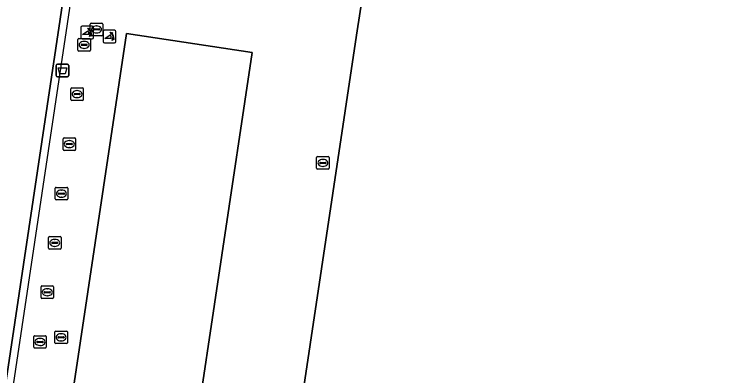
# Model space of a CAD drawing. Extents: x 164148 to 165261, y 382513 to 383432.
# Drawn here: x 164889.3 to 164946.8, y 382717.7 to 382746.5 of the extents above; entities that cross this region are included whole.
import ezdxf

# ---------------------------------------------------------------- set-up
doc = ezdxf.new("R2010")
doc.units = 0
for name, color, linetype in [('IMGEO_Afvalbak', 7, 'Continuous'), ('IMGEO_Groenvoorziening', 7, 'Continuous'), ('IMGEO_Hek', 7, 'Continuous'), ('IMGEO_Kolk', 7, 'Continuous'), ('IMGEO_Pand', 7, 'Continuous'), ('IMGEO_Poller', 7, 'Continuous'), ('IMGEO_Rioolput', 7, 'Continuous'), ('IMGEO_Terreindeel_open', 7, 'Continuous'), ('IMGEO_Voetpad_open', 7, 'Continuous')]:
    doc.layers.add(name, color=color, linetype=linetype)

msp = doc.modelspace()

# ---------------------------------------------------------------- linework, layer by layer
at = {"layer": 'IMGEO_Afvalbak'}
for p, q in [((164892.685, 382741.624), (164892.685, 382742.424)), ((164892.685, 382742.424), (164892.685, 382741.624)), ((164892.785, 382742.524), (164893.575, 382742.524)), ((164893.575, 382742.524), (164892.785, 382742.524)), ((164893.675, 382742.424), (164893.675, 382741.624)), ((164893.675, 382741.624), (164893.675, 382742.424)), ((164893.575, 382741.524), (164892.785, 382741.524)), ((164892.785, 382741.524), (164893.575, 382741.524))]:
    msp.add_line(p, q, dxfattribs=at)
msp.add_lwpolyline([(164892.828, 382742.238), (164893.532, 382742.238), (164893.383, 382741.768), (164892.977, 382741.768), (164892.828, 382742.238)], dxfattribs=at)
for centre, start, end in [((164892.785, 382742.424), 90, 180), ((164892.785, 382742.424), 90, 180), ((164893.575, 382742.424), 0, 90), ((164893.575, 382742.424), 360, 90), ((164892.785, 382741.624), 180, 270), ((164892.785, 382741.624), 180, 270), ((164893.575, 382741.624), 270, 0), ((164893.575, 382741.624), 270, 0)]:
    msp.add_arc(centre, 0.1, start, end, dxfattribs=at)
at = {"layer": 'IMGEO_Groenvoorziening'}
msp.add_lwpolyline([(164997.52, 382612.103), (165020.819, 382765.438), (164978.237, 382771.852), (164978.243, 382771.887), (164977.759, 382771.609), (164977.643, 382770.78), (164976.956, 382765.895), (164976.796, 382764.799), (164989.047, 382762.916), (164989.328, 382764.65), (164990.564, 382764.45), (164990.297, 382762.731), (165014.336, 382759.108), (165011.436, 382739.279), (164968.621, 382745.721), (164918.462, 382753.249), (164917.921, 382753.31), (164917.785, 382752.413), (164916.634, 382744.841), (164899.875, 382633.059)], dxfattribs=at)
at = {"layer": 'IMGEO_Hek'}
msp.add_lwpolyline([(164899.183, 382783.446), (164888.424, 382711.456), (164849.165, 382717.337)], dxfattribs=at)
at = {"layer": 'IMGEO_Kolk'}
for p, q in [((164895.395, 382744.878), (164895.395, 382745.73)), ((164895.47, 382745.804), (164896.322, 382745.804)), ((164895.883, 382745.584), (164895.908, 382745.584)), ((164896.396, 382745.73), (164896.396, 382744.878)), ((164895.654, 382745.298), (164895.654, 382745.31)), ((164896.092, 382745.261), (164895.694, 382745.261)), ((164895.697, 382745.347), (164896.095, 382745.347)), ((164895.906, 382745.024), (164895.881, 382745.024)), ((164896.138, 382745.31), (164896.138, 382745.298)), ((164894.41, 382743.645), (164894.41, 382744.497)), ((164894.485, 382744.571), (164895.337, 382744.571)), ((164895.411, 382744.497), (164895.411, 382743.645)), ((164896.322, 382744.804), (164895.47, 382744.804)), ((164894.669, 382744.065), (164894.669, 382744.077)), ((164895.107, 382744.028), (164894.709, 382744.028)), ((164894.712, 382744.114), (164895.11, 382744.114)), ((164894.898, 382744.351), (164894.923, 382744.351)), ((164895.153, 382744.077), (164895.153, 382744.065)), ((164895.337, 382743.571), (164894.485, 382743.571)), ((164894.921, 382743.791), (164894.896, 382743.791)), ((164893.842, 382739.718), (164893.842, 382740.57)), ((164893.917, 382740.644), (164894.769, 382740.644)), ((164894.33, 382740.424), (164894.355, 382740.424)), ((164894.843, 382740.57), (164894.843, 382739.718)), ((164894.101, 382740.138), (164894.101, 382740.15)), ((164894.539, 382740.101), (164894.141, 382740.101)), ((164894.144, 382740.187), (164894.542, 382740.187)), ((164894.353, 382739.864), (164894.328, 382739.864)), ((164894.585, 382740.15), (164894.585, 382740.138)), ((164894.769, 382739.644), (164893.917, 382739.644)), ((164893.227, 382735.733), (164893.227, 382736.585)), ((164893.302, 382736.659), (164894.154, 382736.659)), ((164893.715, 382736.439), (164893.74, 382736.439)), ((164894.228, 382736.585), (164894.228, 382735.733)), ((164893.486, 382736.153), (164893.486, 382736.165)), ((164893.924, 382736.116), (164893.526, 382736.116)), ((164893.529, 382736.202), (164893.927, 382736.202)), ((164893.738, 382735.879), (164893.713, 382735.879)), ((164893.97, 382736.165), (164893.97, 382736.153)), ((164894.154, 382735.659), (164893.302, 382735.659)), ((164913.448, 382734.232), (164913.448, 382735.084)), ((164913.523, 382735.158), (164914.375, 382735.158)), ((164913.707, 382734.652), (164913.707, 382734.664)), ((164913.75, 382734.701), (164914.148, 382734.701)), ((164913.936, 382734.938), (164913.961, 382734.938)), ((164914.191, 382734.664), (164914.191, 382734.652)), ((164914.449, 382735.084), (164914.449, 382734.232)), ((164914.375, 382734.158), (164913.523, 382734.158)), ((164914.145, 382734.615), (164913.747, 382734.615)), ((164913.959, 382734.378), (164913.934, 382734.378)), ((164892.594, 382731.784), (164892.594, 382732.636)), ((164892.669, 382732.71), (164893.521, 382732.71)), ((164893.082, 382732.49), (164893.107, 382732.49)), ((164893.595, 382732.636), (164893.595, 382731.784)), ((164892.853, 382732.204), (164892.853, 382732.216)), ((164893.291, 382732.167), (164892.893, 382732.167)), ((164892.896, 382732.253), (164893.294, 382732.253)), ((164893.105, 382731.93), (164893.08, 382731.93)), ((164893.337, 382732.216), (164893.337, 382732.204)), ((164893.521, 382731.71), (164892.669, 382731.71)), ((164892.063, 382727.858), (164892.063, 382728.71)), ((164892.138, 382728.784), (164892.99, 382728.784)), ((164892.365, 382728.327), (164892.763, 382728.327)), ((164892.551, 382728.564), (164892.576, 382728.564)), ((164893.064, 382728.71), (164893.064, 382727.858)), ((164892.99, 382727.784), (164892.138, 382727.784)), ((164892.322, 382728.278), (164892.322, 382728.29)), ((164892.76, 382728.241), (164892.362, 382728.241)), ((164892.574, 382728.004), (164892.549, 382728.004)), ((164892.806, 382728.29), (164892.806, 382728.278)), ((164891.47, 382723.921), (164891.47, 382724.773)), ((164891.545, 382724.847), (164892.397, 382724.847)), ((164891.729, 382724.341), (164891.729, 382724.353)), ((164891.772, 382724.39), (164892.17, 382724.39)), ((164891.958, 382724.627), (164891.983, 382724.627)), ((164892.213, 382724.353), (164892.213, 382724.341)), ((164892.471, 382724.773), (164892.471, 382723.921)), ((164892.397, 382723.847), (164891.545, 382723.847)), ((164892.167, 382724.304), (164891.769, 382724.304)), ((164891.981, 382724.067), (164891.956, 382724.067)), ((164890.962, 382720.884), (164891.814, 382720.884)), ((164890.887, 382719.958), (164890.887, 382720.81)), ((164891.146, 382720.378), (164891.146, 382720.39)), ((164891.584, 382720.341), (164891.186, 382720.341)), ((164891.189, 382720.427), (164891.587, 382720.427)), ((164891.375, 382720.664), (164891.4, 382720.664)), ((164891.63, 382720.39), (164891.63, 382720.378)), ((164891.888, 382720.81), (164891.888, 382719.958)), ((164891.814, 382719.884), (164890.962, 382719.884)), ((164891.398, 382720.104), (164891.373, 382720.104))]:
    msp.add_line(p, q, dxfattribs=at)
for points in [[(164895.395, 382744.878), (164895.395, 382745.73)], [(164895.47, 382745.804), (164896.322, 382745.804)], [(164896.396, 382745.73), (164896.396, 382744.878)], [(164894.41, 382743.645), (164894.41, 382744.497)], [(164894.485, 382744.571), (164895.337, 382744.571)], [(164895.411, 382744.497), (164895.411, 382743.645)], [(164896.322, 382744.804), (164895.47, 382744.804)], [(164895.337, 382743.571), (164894.485, 382743.571)], [(164893.842, 382739.718), (164893.842, 382740.57)], [(164893.917, 382740.644), (164894.769, 382740.644)], [(164894.843, 382740.57), (164894.843, 382739.718)], [(164894.769, 382739.644), (164893.917, 382739.644)], [(164893.227, 382735.733), (164893.227, 382736.585)], [(164893.302, 382736.659), (164894.154, 382736.659)], [(164894.228, 382736.585), (164894.228, 382735.733)], [(164894.154, 382735.659), (164893.302, 382735.659)], [(164913.448, 382734.232), (164913.448, 382735.084)], [(164913.523, 382735.158), (164914.375, 382735.158)], [(164914.449, 382735.084), (164914.449, 382734.232)], [(164914.375, 382734.158), (164913.523, 382734.158)], [(164892.594, 382731.784), (164892.594, 382732.636)], [(164892.669, 382732.71), (164893.521, 382732.71)], [(164893.595, 382732.636), (164893.595, 382731.784)], [(164893.521, 382731.71), (164892.669, 382731.71)], [(164892.063, 382727.858), (164892.063, 382728.71)], [(164892.138, 382728.784), (164892.99, 382728.784)], [(164893.064, 382728.71), (164893.064, 382727.858)], [(164892.99, 382727.784), (164892.138, 382727.784)], [(164891.47, 382723.921), (164891.47, 382724.773)], [(164891.545, 382724.847), (164892.397, 382724.847)], [(164892.471, 382724.773), (164892.471, 382723.921)], [(164892.397, 382723.847), (164891.545, 382723.847)], [(164890.962, 382720.884), (164891.814, 382720.884)], [(164890.887, 382719.958), (164890.887, 382720.81)], [(164891.888, 382720.81), (164891.888, 382719.958)], [(164891.814, 382719.884), (164890.962, 382719.884)]]:
    msp.add_lwpolyline(points, dxfattribs=at)
for centre, radius, start, end in [((164895.472, 382745.728), 0.0765, 91.55205, 178.44795), ((164895.472, 382745.728), 0.0765, 91.55205, 178.44795), ((164896.32, 382745.728), 0.0765, 1.55205, 88.44795), ((164896.32, 382745.728), 0.0765, 1.55205, 88.44795), ((164895.694, 382745.307), 0.0403, 85.87752, 175.75265), ((164895.691, 382745.297), 0.0366, 178.93798, 274.71019), ((164896.095, 382745.304), 0.043, 264.86636, 352.45326), ((164896.099, 382745.309), 0.0386, 1.73085, 96.63898), ((164894.487, 382744.495), 0.0765, 91.55205, 178.44795), ((164894.487, 382744.495), 0.0765, 91.55205, 178.44795), ((164895.335, 382744.495), 0.0765, 1.55205, 88.44795), ((164895.335, 382744.495), 0.0765, 1.55205, 88.44795), ((164895.472, 382744.88), 0.0765, 181.55205, 268.44795), ((164895.472, 382744.88), 0.0765, 181.55205, 268.44795), ((164896.32, 382744.88), 0.0765, 271.55205, 358.44795), ((164896.32, 382744.88), 0.0765, 271.55205, 358.44795), ((164894.709, 382744.074), 0.0403, 85.87752, 175.75265), ((164894.706, 382744.064), 0.0366, 178.93798, 274.71019), ((164895.11, 382744.071), 0.043, 264.86636, 352.45326), ((164895.114, 382744.076), 0.0386, 1.73085, 96.63898), ((164894.487, 382743.647), 0.0765, 181.55205, 268.44795), ((164894.487, 382743.647), 0.0765, 181.55205, 268.44795), ((164895.335, 382743.647), 0.0765, 271.55205, 358.44795), ((164895.335, 382743.647), 0.0765, 271.55205, 358.44795), ((164893.919, 382740.568), 0.0765, 91.55205, 178.44795), ((164893.919, 382740.568), 0.0765, 91.55205, 178.44795), ((164894.767, 382740.568), 0.0765, 1.55205, 88.44795), ((164894.767, 382740.568), 0.0765, 1.55205, 88.44795), ((164894.141, 382740.147), 0.0403, 85.87752, 175.75265), ((164894.138, 382740.137), 0.0366, 178.93798, 274.71019), ((164894.542, 382740.144), 0.043, 264.86636, 352.45326), ((164894.546, 382740.149), 0.0386, 1.73085, 96.63898), ((164893.919, 382739.72), 0.0765, 181.55205, 268.44795), ((164893.919, 382739.72), 0.0765, 181.55205, 268.44795), ((164894.767, 382739.72), 0.0765, 271.55205, 358.44795), ((164894.767, 382739.72), 0.0765, 271.55205, 358.44795), ((164893.304, 382736.583), 0.0765, 91.55205, 178.44795), ((164893.304, 382736.583), 0.0765, 91.55205, 178.44795), ((164894.152, 382736.583), 0.0765, 1.55205, 88.44795), ((164894.152, 382736.583), 0.0765, 1.55205, 88.44795), ((164893.526, 382736.162), 0.0403, 85.87752, 175.75265), ((164893.523, 382736.152), 0.0366, 178.93798, 274.71019), ((164893.927, 382736.159), 0.043, 264.86636, 352.45326), ((164893.931, 382736.164), 0.0386, 1.73085, 96.63898), ((164893.304, 382735.735), 0.0765, 181.55205, 268.44795), ((164893.304, 382735.735), 0.0765, 181.55205, 268.44795), ((164894.152, 382735.735), 0.0765, 271.55205, 358.44795), ((164894.152, 382735.735), 0.0765, 271.55205, 358.44795), ((164913.525, 382735.082), 0.0765, 91.55205, 178.44795), ((164913.525, 382735.082), 0.0765, 91.55205, 178.44795), ((164913.747, 382734.661), 0.0403, 85.87752, 175.75265), ((164913.744, 382734.651), 0.0366, 178.93798, 274.71019), ((164914.148, 382734.658), 0.043, 264.86636, 352.45326), ((164914.152, 382734.663), 0.0386, 1.73085, 96.63898), ((164914.373, 382735.082), 0.0765, 1.55205, 88.44795), ((164914.373, 382735.082), 0.0765, 1.55205, 88.44795), ((164913.525, 382734.234), 0.0765, 181.55205, 268.44795), ((164913.525, 382734.234), 0.0765, 181.55205, 268.44795), ((164914.373, 382734.234), 0.0765, 271.55205, 358.44795), ((164914.373, 382734.234), 0.0765, 271.55205, 358.44795), ((164892.671, 382732.634), 0.0765, 91.55205, 178.44795), ((164892.671, 382732.634), 0.0765, 91.55205, 178.44795), ((164893.519, 382732.634), 0.0765, 1.55205, 88.44795), ((164893.519, 382732.634), 0.0765, 1.55205, 88.44795), ((164892.671, 382731.786), 0.0765, 181.55205, 268.44795), ((164892.671, 382731.786), 0.0765, 181.55205, 268.44795), ((164892.893, 382732.213), 0.0403, 85.87752, 175.75265), ((164892.89, 382732.203), 0.0366, 178.93798, 274.71019), ((164893.294, 382732.21), 0.043, 264.86636, 352.45326), ((164893.298, 382732.215), 0.0386, 1.73085, 96.63898), ((164893.519, 382731.786), 0.0765, 271.55205, 358.44795), ((164893.519, 382731.786), 0.0765, 271.55205, 358.44795), ((164892.14, 382728.708), 0.0765, 91.55205, 178.44795), ((164892.14, 382728.708), 0.0765, 91.55205, 178.44795), ((164892.362, 382728.287), 0.0403, 85.87752, 175.75265), ((164892.767, 382728.289), 0.0386, 1.73085, 96.63898), ((164892.988, 382728.708), 0.0765, 1.55205, 88.44795), ((164892.988, 382728.708), 0.0765, 1.55205, 88.44795), ((164892.14, 382727.86), 0.0765, 181.55205, 268.44795), ((164892.14, 382727.86), 0.0765, 181.55205, 268.44795), ((164892.359, 382728.277), 0.0366, 178.93798, 274.71019), ((164892.763, 382728.284), 0.043, 264.86636, 352.45326), ((164892.988, 382727.86), 0.0765, 271.55205, 358.44795), ((164892.988, 382727.86), 0.0765, 271.55205, 358.44795), ((164891.547, 382724.771), 0.0765, 91.55205, 178.44795), ((164891.547, 382724.771), 0.0765, 91.55205, 178.44795), ((164891.769, 382724.35), 0.0403, 85.87752, 175.75265), ((164891.766, 382724.34), 0.0366, 178.93798, 274.71019), ((164892.17, 382724.347), 0.043, 264.86636, 352.45326), ((164892.174, 382724.352), 0.0386, 1.73085, 96.63898), ((164892.395, 382724.771), 0.0765, 1.55205, 88.44795), ((164892.395, 382724.771), 0.0765, 1.55205, 88.44795), ((164891.547, 382723.923), 0.0765, 181.55205, 268.44795), ((164891.547, 382723.923), 0.0765, 181.55205, 268.44795), ((164892.395, 382723.923), 0.0765, 271.55205, 358.44795), ((164892.395, 382723.923), 0.0765, 271.55205, 358.44795), ((164890.964, 382720.808), 0.0765, 91.55205, 178.44795), ((164890.964, 382720.808), 0.0765, 91.55205, 178.44795), ((164891.812, 382720.808), 0.0765, 1.55205, 88.44795), ((164891.812, 382720.808), 0.0765, 1.55205, 88.44795), ((164891.186, 382720.387), 0.0403, 85.87752, 175.75265), ((164891.183, 382720.377), 0.0366, 178.93798, 274.71019), ((164891.587, 382720.384), 0.043, 264.86636, 352.45326), ((164891.591, 382720.389), 0.0386, 1.73085, 96.63898), ((164890.964, 382719.96), 0.0765, 181.55205, 268.44795), ((164890.964, 382719.96), 0.0765, 181.55205, 268.44795), ((164891.812, 382719.96), 0.0765, 271.55205, 358.44795), ((164891.812, 382719.96), 0.0765, 271.55205, 358.44795)]:
    msp.add_arc(centre, radius, start, end, dxfattribs=at)
for centre, major_axis, ratio, start_param, end_param in [((164895.882, 382745.304), (-0.387, 0.002), 0.722429, 4.712389, 7.853982), ((164895.907, 382745.304), (-0.39, 0.002), 0.717154, 1.570796, 4.712389), ((164894.897, 382744.071), (-0.387, 0.002), 0.722429, 4.712389, 7.853982), ((164894.922, 382744.071), (-0.39, 0.002), 0.717154, 1.570796, 4.712389), ((164894.329, 382740.144), (-0.387, 0.002), 0.722429, 4.712389, 7.853982), ((164894.354, 382740.144), (-0.39, 0.002), 0.717154, 1.570796, 4.712389), ((164893.714, 382736.159), (-0.387, 0.002), 0.722429, 4.712389, 7.853982), ((164893.739, 382736.159), (-0.39, 0.002), 0.717154, 1.570796, 4.712389), ((164913.935, 382734.658), (-0.387, 0.002), 0.722429, 4.712389, 7.853982), ((164913.96, 382734.658), (-0.39, 0.002), 0.717154, 1.570796, 4.712389), ((164893.081, 382732.21), (-0.387, 0.002), 0.722429, 4.712389, 7.853982), ((164893.106, 382732.21), (-0.39, 0.002), 0.717154, 1.570796, 4.712389), ((164892.55, 382728.284), (-0.387, 0.002), 0.722429, 4.712389, 7.853982), ((164892.575, 382728.284), (-0.39, 0.002), 0.717154, 1.570796, 4.712389), ((164891.957, 382724.347), (-0.387, 0.002), 0.722429, 4.712389, 7.853982), ((164891.982, 382724.347), (-0.39, 0.002), 0.717154, 1.570796, 4.712389), ((164891.374, 382720.384), (-0.387, 0.002), 0.722429, 4.712389, 7.853982), ((164891.399, 382720.384), (-0.39, 0.002), 0.717154, 1.570796, 4.712389)]:
    msp.add_ellipse(centre, major_axis=major_axis, ratio=ratio, start_param=start_param, end_param=end_param, dxfattribs=at)
at = {"layer": 'IMGEO_Pand'}
msp.add_lwpolyline([(164897.488, 382671.337), (164903.463, 382711.138), (164908.317, 382743.473), (164898.29, 382744.971), (164884.092, 382650.339), (164894.108, 382648.829)], close=True, dxfattribs=at)
at = {"layer": 'IMGEO_Poller'}
for p, q in [((164894.647, 382745.458), (164894.647, 382744.651)), ((164894.647, 382745.458), (164894.647, 382744.651)), ((164895.549, 382745.553), (164894.741, 382745.553)), ((164895.549, 382745.553), (164894.741, 382745.553)), ((164895.643, 382744.651), (164895.643, 382745.458)), ((164895.643, 382744.651), (164895.643, 382745.458)), ((164896.435, 382745.136), (164896.435, 382744.329)), ((164896.435, 382745.136), (164896.435, 382744.329)), ((164897.337, 382745.231), (164896.529, 382745.231)), ((164897.337, 382745.231), (164896.529, 382745.231)), ((164897.431, 382744.329), (164897.431, 382745.136)), ((164897.431, 382744.329), (164897.431, 382745.136)), ((164894.741, 382744.556), (164895.549, 382744.556)), ((164894.741, 382744.556), (164895.549, 382744.556)), ((164896.529, 382744.234), (164897.337, 382744.234)), ((164896.529, 382744.234), (164897.337, 382744.234))]:
    msp.add_line(p, q, dxfattribs=at)
for points in [[(164895.282, 382744.909), (164894.769, 382744.909), (164895.199, 382745.184)], [(164895.326, 382745.282), (164895.314, 382745.209), (164895.189, 382745.414)], [(164895.189, 382745.414), (164895.42, 382745.348), (164895.349, 382745.316)], [(164897.114, 382744.96), (164897.102, 382744.887), (164896.977, 382745.092)], [(164896.977, 382745.092), (164897.208, 382745.026), (164897.137, 382744.994)], [(164895.342, 382744.737), (164895.408, 382744.968), (164895.438, 382744.9)], [(164895.474, 382744.873), (164895.546, 382744.862), (164895.342, 382744.737)], [(164897.07, 382744.587), (164896.557, 382744.587), (164896.987, 382744.862)], [(164897.13, 382744.415), (164897.196, 382744.646), (164897.226, 382744.578)], [(164897.262, 382744.551), (164897.334, 382744.54), (164897.13, 382744.415)]]:
    msp.add_lwpolyline(points, dxfattribs=at)
for centre, radius, start, end in [((164894.741, 382745.458), 0.0946, 90, 180), ((164894.741, 382745.458), 0.0946, 90, 180), ((164894.954, 382744.959), 0.332, 351.32473, 42.4854), ((164894.968, 382744.969), 0.476, 351.75274, 41.16905), ((164894.968, 382744.969), 0.516, 349.35686, 42.29123), ((164895.549, 382745.458), 0.0946, 0, 90), ((164895.549, 382745.458), 0.0946, 0, 90), ((164896.529, 382745.136), 0.0946, 90, 180), ((164896.529, 382745.136), 0.0946, 90, 180), ((164896.756, 382744.647), 0.516, 349.35686, 42.29123), ((164897.337, 382745.136), 0.0946, 0, 90), ((164897.337, 382745.136), 0.0946, 0, 90), ((164894.741, 382744.651), 0.0946, 180, 270), ((164894.741, 382744.651), 0.0946, 180, 270), ((164895.549, 382744.651), 0.0946, 270, 0), ((164895.549, 382744.651), 0.0946, 270, 0), ((164896.742, 382744.637), 0.332, 351.32473, 42.4854), ((164896.756, 382744.647), 0.476, 351.75274, 41.16905), ((164896.529, 382744.329), 0.0946, 180, 270), ((164896.529, 382744.329), 0.0946, 180, 270), ((164897.337, 382744.329), 0.0946, 270, 0), ((164897.337, 382744.329), 0.0946, 270, 0)]:
    msp.add_arc(centre, radius, start, end, dxfattribs=at)
at = {"layer": 'IMGEO_Rioolput'}
for p, q in [((164892.567, 382720.326), (164892.567, 382721.178)), ((164892.642, 382721.252), (164893.494, 382721.252)), ((164893.055, 382721.032), (164893.08, 382721.032)), ((164893.568, 382721.178), (164893.568, 382720.326)), ((164892.826, 382720.746), (164892.826, 382720.758)), ((164893.264, 382720.709), (164892.866, 382720.709)), ((164892.869, 382720.795), (164893.267, 382720.795)), ((164893.078, 382720.472), (164893.053, 382720.472)), ((164893.31, 382720.758), (164893.31, 382720.746)), ((164893.494, 382720.252), (164892.642, 382720.252))]:
    msp.add_line(p, q, dxfattribs=at)
for points in [[(164892.567, 382720.326), (164892.567, 382721.178)], [(164892.642, 382721.252), (164893.494, 382721.252)], [(164893.568, 382721.178), (164893.568, 382720.326)], [(164893.494, 382720.252), (164892.642, 382720.252)]]:
    msp.add_lwpolyline(points, dxfattribs=at)
for centre, radius, start, end in [((164892.644, 382721.176), 0.0765, 91.55205, 178.44795), ((164892.644, 382721.176), 0.0765, 91.55205, 178.44795), ((164893.492, 382721.176), 0.0765, 1.55205, 88.44795), ((164893.492, 382721.176), 0.0765, 1.55205, 88.44795), ((164892.644, 382720.328), 0.0765, 181.55205, 268.44795), ((164892.644, 382720.328), 0.0765, 181.55205, 268.44795), ((164892.866, 382720.755), 0.0403, 85.87752, 175.75265), ((164892.863, 382720.745), 0.0366, 178.93798, 274.71019), ((164893.267, 382720.752), 0.043, 264.86636, 352.45326), ((164893.271, 382720.757), 0.0386, 1.73085, 96.63898), ((164893.492, 382720.328), 0.0765, 271.55205, 358.44795), ((164893.492, 382720.328), 0.0765, 271.55205, 358.44795)]:
    msp.add_arc(centre, radius, start, end, dxfattribs=at)
for centre, major_axis, ratio, start_param, end_param in [((164893.054, 382720.752), (-0.387, 0.002), 0.722429, 4.712389, 7.853982), ((164893.079, 382720.752), (-0.39, 0.002), 0.717154, 1.570796, 4.712389)]:
    msp.add_ellipse(centre, major_axis=major_axis, ratio=ratio, start_param=start_param, end_param=end_param, dxfattribs=at)
at = {"layer": 'IMGEO_Terreindeel_open'}
msp.add_lwpolyline([(164898.494, 382782.948), (164793.08, 382798.898), (164792.304, 382793.992), (164789.327, 382794.458), (164779.993, 382732.075), (164779.448, 382728.436), (164887.884, 382712.15)], close=True, dxfattribs=at)
at = {"layer": 'IMGEO_Voetpad_open'}
for points in [[(164916.634, 382744.841), (164917.785, 382752.413), (164917.921, 382753.31), (164919.859, 382766.219), (164946.065, 382762.373), (164946.117, 382762.666), (164914.504, 382767.418), (164906.053, 382768.689), (164902.468, 382769.193), (164902.133, 382769.244), (164904.223, 382783.071), (164898.641, 382783.916), (164898.494, 382782.948), (164887.884, 382712.15), (164887.926, 382708.278), (164877.184, 382636.451), (164879.625, 382636.086), (164885.567, 382635.198), (164899.875, 382633.059)], [(164898.29, 382744.971), (164908.317, 382743.473), (164903.463, 382711.138), (164897.488, 382671.337), (164894.108, 382648.829), (164884.092, 382650.339)]]:
    msp.add_lwpolyline(points, close=True, dxfattribs=at)

doc.saveas('drawing.dxf')
